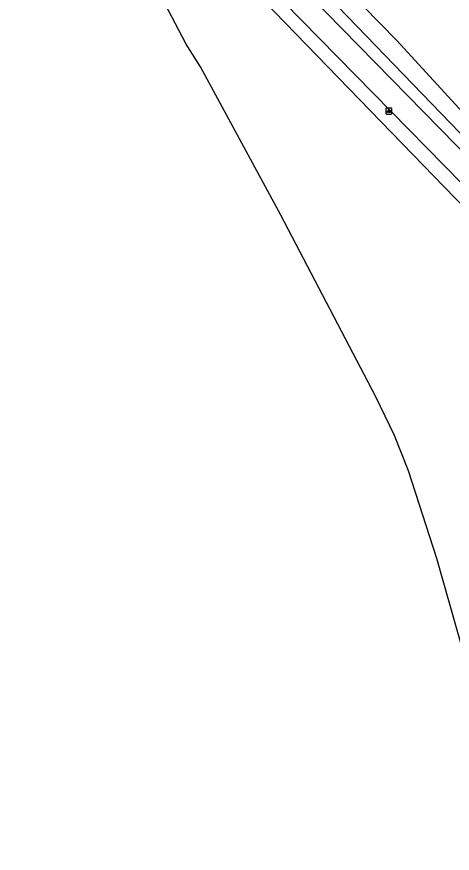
# Model space of a CAD drawing. Extents: x 163427 to 164190, y 380331 to 381641.
# Drawn here: x 163650.5 to 163723.8, y 380486.6 to 380627.3 of the extents above; entities that cross this region are included whole.
import ezdxf

# ---------------------------------------------------------------- set-up
doc = ezdxf.new("R2010")
doc.units = 0
for name, color, linetype in [('IMGEO_Gemengd_bos', 7, 'Continuous'), ('IMGEO_Lichtpunt', 7, 'Continuous'), ('IMGEO_Rijbaan_lokaal_open', 7, 'Continuous')]:
    doc.layers.add(name, color=color, linetype=linetype)

msp = doc.modelspace()

# ---------------------------------------------------------------- linework, layer by layer
at = {"layer": 'IMGEO_Gemengd_bos'}
for points in [[(163654.6, 380684.42), (163714.47, 380623.27), (163752.54, 380581.72), (163797, 380566.78)], [(163652.61, 380682.82), (163729.78, 380602.9), (163772.51, 380561.41), (163773.7, 380554.99)], [(163736.45, 380486.57), (163735.84, 380487.39), (163733.15, 380492.65), (163732.89, 380493.68), (163731.46, 380497.14), (163730.65, 380500), (163727.23, 380513.48), (163725.55, 380520.72), (163721.18, 380536.14), (163716.41, 380550.9), (163714.06, 380556.85), (163710.93, 380563.37), (163694.94, 380593.92), (163681.44, 380618.86), (163679.05, 380622.69), (163674.28, 380631.79), (163667.31, 380644.29), (163660.26, 380658.18), (163655.57, 380666.95), (163654.53, 380668.74)], [(163654.53, 380668.74), (163765.42, 380554.31), (163764.4, 380542.39), (163761.76, 380534.59)]]:
    msp.add_lwpolyline(points, dxfattribs=at)
at = {"layer": 'IMGEO_Lichtpunt'}
for p, q in [((163712.62, 380611.82), (163712.62, 380611.01)), ((163712.62, 380611.82), (163712.62, 380611.01)), ((163713.52, 380611.91), (163712.71, 380611.91)), ((163713.52, 380611.91), (163712.71, 380611.91)), ((163712.71, 380610.92), (163713.52, 380610.92)), ((163712.71, 380610.92), (163713.52, 380610.92)), ((163713.62, 380611.01), (163713.62, 380611.82)), ((163713.62, 380611.01), (163713.62, 380611.82))]:
    msp.add_line(p, q, dxfattribs=at)
for points in [[(163712.99, 380611.48), (163713.03, 380611.45), (163712.84, 380611.19), (163712.81, 380611.22), (163712.99, 380611.48)], [(163713.09, 380611.43), (163713.14, 380611.43), (163713.14, 380611.11), (163713.09, 380611.11), (163713.09, 380611.43)], [(163713.2, 380611.45), (163713.24, 380611.48), (163713.43, 380611.22), (163713.39, 380611.19), (163713.2, 380611.45)]]:
    msp.add_lwpolyline(points, dxfattribs=at)
msp.add_circle((163713.12, 380611.62), 0.0994, dxfattribs=at)
for centre, start, end in [((163712.71, 380611.82), 90, 180), ((163712.71, 380611.82), 90, 180), ((163712.71, 380611.01), 180, 270), ((163712.71, 380611.01), 180, 270), ((163713.52, 380611.82), 0, 90), ((163713.52, 380611.82), 0, 90), ((163713.52, 380611.01), 270, 0), ((163713.52, 380611.01), 270, 360)]:
    msp.add_arc(centre, 0.0946, start, end, dxfattribs=at)
at = {"layer": 'IMGEO_Rijbaan_lokaal_open'}
for points in [[(163650.54, 380681.16), (163765.55, 380563.75), (163769.33, 380559.95)], [(163765.77, 380557.59), (163761.77, 380561.69), (163725.43, 380599.17), (163650.55, 380675.55)]]:
    msp.add_lwpolyline(points, dxfattribs=at)

doc.saveas('drawing.dxf')
